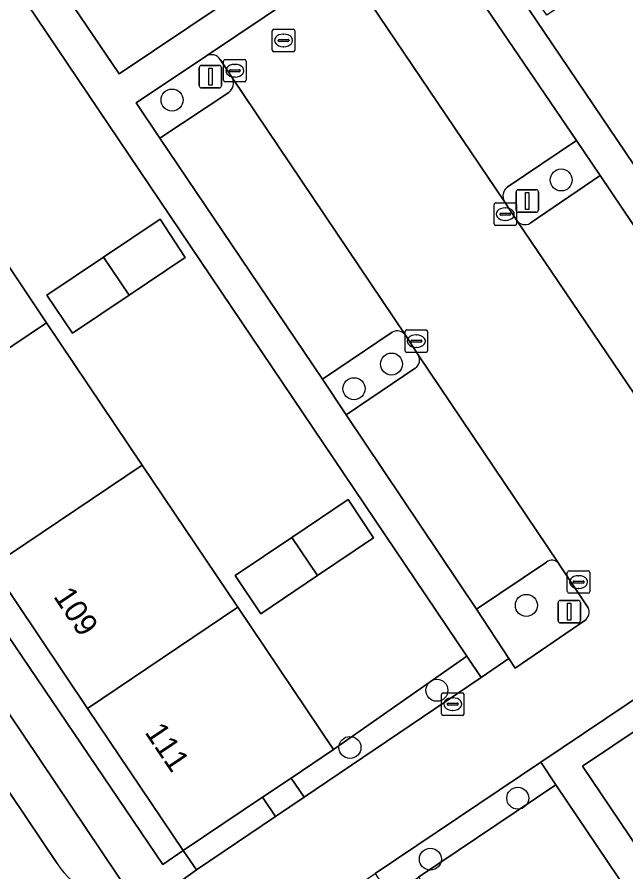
# Model space of a CAD drawing. Extents: x 158793 to 159888, y 384317 to 385256.
# Drawn here: x 159136.27 to 159163.32, y 384676.36 to 384714.36 of the extents above; entities that cross this region are included whole.
import ezdxf

# ---------------------------------------------------------------- set-up
doc = ezdxf.new("R2010")
doc.units = 0
for name, color, linetype in [('IMGEO_Berm_groen', 7, 'Continuous'), ('IMGEO_Boom', 7, 'Continuous'), ('IMGEO_Erf', 7, 'Continuous'), ('IMGEO_Groenvoorziening', 7, 'Continuous'), ('IMGEO_Kolk', 7, 'Continuous'), ('IMGEO_Lichtmast', 7, 'Continuous'), ('IMGEO_Pand', 7, 'Continuous'), ('IMGEO_Pand_nummerreeks', 7, 'Continuous'), ('IMGEO_Parkeervlak_open', 7, 'Continuous'), ('IMGEO_Rijbaan_lokaal_open', 7, 'Continuous'), ('IMGEO_Rioolput', 7, 'Continuous'), ('IMGEO_Voetpad_open', 7, 'Continuous')]:
    doc.layers.add(name, color=color, linetype=linetype)

msp = doc.modelspace()

# ---------------------------------------------------------------- linework, layer by layer
at = {"layer": 'IMGEO_Berm_groen'}
for points in [[(159125.586, 384698.761), (159123.965, 384697.697), (159129.137, 384690.002), (159138.056, 384676.732)], [(159141.53, 384675.048), (159141.397, 384675.222), (159125.586, 384698.761)]]:
    msp.add_lwpolyline(points, dxfattribs=at)
msp.add_arc((159141.175, 384678.74), 3.709, 212.7786, 275.4984, dxfattribs=at)
at = {"layer": 'IMGEO_Boom'}
for centre in [(159143.161, 384710.671), (159160.447, 384707.118), (159152.908, 384698.934), (159151.242, 384697.841), (159158.9, 384688.206), (159154.924, 384684.434), (159151.06, 384681.893), (159158.519, 384679.638), (159154.636, 384676.928)]:
    msp.add_circle(centre, 0.489, dxfattribs=at)
at = {"layer": 'IMGEO_Erf'}
for points in [[(159164.723, 384719.197), (159164.251, 384719.9), (159163.672, 384719.511), (159164.815, 384717.819), (159162.313, 384716.128), (159159.812, 384714.438), (159158.667, 384716.129), (159161.17, 384717.82), (159161.785, 384718.235), (159157.975, 384723.906), (159160.445, 384725.565), (159167.127, 384730.05), (159166.346, 384731.204), (159163.323, 384735.672), (159156.667, 384731.204), (159150.027, 384726.748), (159143.387, 384722.291), (159136.749, 384717.836), (159140.81, 384711.835), (159154.677, 384721.14), (159171.594, 384696.072), (159177.554, 384700.097), (159173.277, 384706.463), (159169, 384712.83)], [(159130.77, 384723.782), (159124.843, 384719.739), (159129.091, 384713.416), (159133.339, 384707.093), (159137.587, 384700.771), (159141.835, 384694.448), (159146.083, 384688.125), (159150.331, 384681.802), (159156.259, 384685.944)], [(159142.623, 384705.372), (159143.746, 384703.669), (159141.246, 384701.993), (159138.733, 384700.309), (159137.597, 384702.004), (159140.11, 384703.688)], [(159150.984, 384692.913), (159152.11, 384691.212), (159149.613, 384689.531), (159147.103, 384687.84), (159145.964, 384689.532), (159148.474, 384691.223)], [(159160.216, 384680.233), (159154.114, 384676.135), (159158.36, 384669.818), (159162.607, 384663.5), (159166.854, 384657.182), (159171.101, 384650.864), (159175.348, 384644.546), (159179.596, 384638.227), (159185.666, 384642.429)]]:
    msp.add_lwpolyline(points, close=True, dxfattribs=at)
at = {"layer": 'IMGEO_Groenvoorziening'}
for points in [[(159144.683, 384712.634), (159141.564, 384710.551), (159142.618, 384708.971), (159145.681, 384711.008)], [(159145.841, 384711.643), (159145.293, 384712.471)], [(159162.175, 384707.317), (159161.121, 384708.865), (159158.044, 384706.794)], [(159159.065, 384705.193), (159162.175, 384707.317)], [(159157.917, 384706.175), (159158.476, 384705.314)], [(159152.943, 384700.355), (159149.847, 384698.258), (159150.887, 384696.677), (159153.965, 384698.751)], [(159154.092, 384699.35), (159153.523, 384700.22)], [(159159.798, 384690.132), (159156.68, 384688.037), (159158.127, 384685.847), (159158.406, 384685.425), (159161.494, 384687.533)], [(159160.375, 384690.009), (159160.324, 384690.084)], [(159161.647, 384688.106), (159160.375, 384690.009)]]:
    msp.add_lwpolyline(points, dxfattribs=at)
for points in [[(159156.889, 384685.009), (159156.259, 384685.944), (159150.331, 384681.802), (159148.446, 384680.534), (159149.027, 384679.686)], [(159160.216, 384680.233), (159159.55, 384681.239), (159152.18, 384676.285), (159152.829, 384675.272), (159154.114, 384676.135)], [(159147.747, 384678.819), (159147.177, 384679.68), (159143.648, 384677.306), (159144.25, 384676.451)]]:
    msp.add_lwpolyline(points, close=True, dxfattribs=at)
for centre, radius, start, end in [((159144.9, 384712.223), 0.465, 32.2271, 117.8516), ((159145.344, 384711.431), 0.54, 308.5601, 23.1552), ((159158.355, 384706.408), 0.496, 128.8294, 207.9817), ((159158.841, 384705.596), 0.461, 217.735, 299.0472), ((159153.156, 384699.956), 0.452, 35.7393, 118.0552), ((159153.703, 384699.119), 0.452, 305.3931, 30.6657), ((159160.036, 384689.837), 0.379, 40.6375, 128.9343), ((159161.208, 384687.916), 0.478, 306.7378, 23.3621)]:
    msp.add_arc(centre, radius, start, end, dxfattribs=at)
at = {"layer": 'IMGEO_Kolk'}
for p, q in [((159145.448, 384711.548), (159145.448, 384712.4)), ((159145.523, 384712.474), (159146.375, 384712.474)), ((159146.449, 384712.4), (159146.449, 384711.548)), ((159145.707, 384711.968), (159145.707, 384711.98)), ((159145.75, 384712.017), (159146.148, 384712.017)), ((159145.936, 384712.254), (159145.961, 384712.254)), ((159146.191, 384711.98), (159146.191, 384711.968)), ((159146.145, 384711.931), (159145.747, 384711.931)), ((159145.959, 384711.694), (159145.934, 384711.694)), ((159146.375, 384711.474), (159145.523, 384711.474)), ((159157.463, 384705.172), (159157.463, 384706.024)), ((159157.538, 384706.098), (159158.39, 384706.098)), ((159157.951, 384705.878), (159157.976, 384705.878)), ((159158.464, 384706.024), (159158.464, 384705.172)), ((159157.722, 384705.592), (159157.722, 384705.604)), ((159158.16, 384705.555), (159157.762, 384705.555)), ((159157.765, 384705.641), (159158.163, 384705.641)), ((159158.206, 384705.604), (159158.206, 384705.592)), ((159157.974, 384705.318), (159157.949, 384705.318)), ((159158.39, 384705.098), (159157.538, 384705.098)), ((159153.51, 384699.529), (159153.51, 384700.381)), ((159153.585, 384700.455), (159154.437, 384700.455)), ((159153.998, 384700.235), (159154.023, 384700.235)), ((159154.511, 384700.381), (159154.511, 384699.529)), ((159153.769, 384699.949), (159153.769, 384699.961)), ((159154.207, 384699.912), (159153.809, 384699.912)), ((159153.812, 384699.998), (159154.21, 384699.998)), ((159154.253, 384699.961), (159154.253, 384699.949)), ((159154.437, 384699.455), (159153.585, 384699.455)), ((159154.021, 384699.675), (159153.996, 384699.675)), ((159160.72, 384688.819), (159160.72, 384689.671)), ((159160.795, 384689.745), (159161.647, 384689.745)), ((159161.208, 384689.525), (159161.233, 384689.525)), ((159161.721, 384689.671), (159161.721, 384688.819)), ((159160.979, 384689.239), (159160.979, 384689.251)), ((159161.417, 384689.202), (159161.019, 384689.202)), ((159161.022, 384689.288), (159161.42, 384689.288)), ((159161.463, 384689.251), (159161.463, 384689.239)), ((159161.231, 384688.965), (159161.206, 384688.965)), ((159161.647, 384688.745), (159160.795, 384688.745)), ((159155.128, 384683.395), (159155.128, 384684.247)), ((159155.203, 384684.321), (159156.055, 384684.321)), ((159156.129, 384684.247), (159156.129, 384683.395)), ((159155.387, 384683.815), (159155.387, 384683.827)), ((159155.43, 384683.864), (159155.828, 384683.864)), ((159155.616, 384684.101), (159155.641, 384684.101)), ((159155.871, 384683.827), (159155.871, 384683.815)), ((159155.825, 384683.778), (159155.427, 384683.778)), ((159155.639, 384683.541), (159155.614, 384683.541)), ((159156.055, 384683.321), (159155.203, 384683.321))]:
    msp.add_line(p, q, dxfattribs=at)
for points in [[(159145.448, 384711.548), (159145.448, 384712.4)], [(159145.523, 384712.474), (159146.375, 384712.474)], [(159146.449, 384712.4), (159146.449, 384711.548)], [(159146.375, 384711.474), (159145.523, 384711.474)], [(159157.463, 384705.172), (159157.463, 384706.024)], [(159157.538, 384706.098), (159158.39, 384706.098)], [(159158.464, 384706.024), (159158.464, 384705.172)], [(159158.39, 384705.098), (159157.538, 384705.098)], [(159153.51, 384699.529), (159153.51, 384700.381)], [(159153.585, 384700.455), (159154.437, 384700.455)], [(159154.511, 384700.381), (159154.511, 384699.529)], [(159154.437, 384699.455), (159153.585, 384699.455)], [(159160.72, 384688.819), (159160.72, 384689.671)], [(159160.795, 384689.745), (159161.647, 384689.745)], [(159161.721, 384689.671), (159161.721, 384688.819)], [(159161.647, 384688.745), (159160.795, 384688.745)], [(159155.128, 384683.395), (159155.128, 384684.247)], [(159155.203, 384684.321), (159156.055, 384684.321)], [(159156.129, 384684.247), (159156.129, 384683.395)], [(159156.055, 384683.321), (159155.203, 384683.321)]]:
    msp.add_lwpolyline(points, dxfattribs=at)
for centre, radius, start, end in [((159145.525, 384712.398), 0.0765, 91.552, 178.448), ((159145.525, 384712.398), 0.0765, 91.552, 178.448), ((159146.373, 384712.398), 0.0765, 1.552, 88.448), ((159146.373, 384712.398), 0.0765, 1.552, 88.448), ((159145.747, 384711.977), 0.0403, 85.8775, 175.7526), ((159145.744, 384711.967), 0.0366, 178.938, 274.7102), ((159146.148, 384711.974), 0.043, 264.8664, 352.4533), ((159146.152, 384711.979), 0.0386, 1.7309, 96.639), ((159145.525, 384711.55), 0.0765, 181.552, 268.448), ((159145.525, 384711.55), 0.0765, 181.552, 268.448), ((159146.373, 384711.55), 0.0765, 271.552, 358.448), ((159146.373, 384711.55), 0.0765, 271.552, 358.448), ((159157.54, 384706.022), 0.0765, 91.552, 178.448), ((159157.54, 384706.022), 0.0765, 91.552, 178.448), ((159158.388, 384706.022), 0.0765, 1.552, 88.448), ((159158.388, 384706.022), 0.0765, 1.552, 88.448), ((159157.762, 384705.601), 0.0403, 85.8775, 175.7526), ((159157.759, 384705.591), 0.0366, 178.938, 274.7102), ((159158.163, 384705.598), 0.043, 264.8664, 352.4533), ((159158.167, 384705.603), 0.0386, 1.7309, 96.639), ((159157.54, 384705.174), 0.0765, 181.552, 268.448), ((159157.54, 384705.174), 0.0765, 181.552, 268.448), ((159158.388, 384705.174), 0.0765, 271.552, 358.448), ((159158.388, 384705.174), 0.0765, 271.552, 358.448), ((159153.587, 384700.379), 0.0765, 91.552, 178.448), ((159153.587, 384700.379), 0.0765, 91.552, 178.448), ((159154.435, 384700.379), 0.0765, 1.552, 88.448), ((159154.435, 384700.379), 0.0765, 1.552, 88.448), ((159153.809, 384699.958), 0.0403, 85.8775, 175.7526), ((159153.806, 384699.948), 0.0366, 178.938, 274.7102), ((159154.21, 384699.955), 0.043, 264.8664, 352.4533), ((159154.214, 384699.96), 0.0386, 1.7309, 96.639), ((159153.587, 384699.531), 0.0765, 181.552, 268.448), ((159153.587, 384699.531), 0.0765, 181.552, 268.448), ((159154.435, 384699.531), 0.0765, 271.552, 358.448), ((159154.435, 384699.531), 0.0765, 271.552, 358.448), ((159160.797, 384689.669), 0.0765, 91.552, 178.448), ((159160.797, 384689.669), 0.0765, 91.552, 178.448), ((159161.645, 384689.669), 0.0765, 1.552, 88.448), ((159161.645, 384689.669), 0.0765, 1.552, 88.448), ((159161.019, 384689.248), 0.0403, 85.8775, 175.7526), ((159161.016, 384689.238), 0.0366, 178.938, 274.7102), ((159161.42, 384689.245), 0.043, 264.8664, 352.4533), ((159161.424, 384689.25), 0.0386, 1.7309, 96.639), ((159160.797, 384688.821), 0.0765, 181.552, 268.448), ((159160.797, 384688.821), 0.0765, 181.552, 268.448), ((159161.645, 384688.821), 0.0765, 271.552, 358.448), ((159161.645, 384688.821), 0.0765, 271.552, 358.448), ((159155.205, 384684.245), 0.0765, 91.552, 178.448), ((159155.205, 384684.245), 0.0765, 91.552, 178.448), ((159156.053, 384684.245), 0.0765, 1.552, 88.448), ((159156.053, 384684.245), 0.0765, 1.552, 88.448), ((159155.427, 384683.824), 0.0403, 85.8775, 175.7526), ((159155.832, 384683.826), 0.0386, 1.7309, 96.639), ((159155.424, 384683.814), 0.0366, 178.938, 274.7102), ((159155.828, 384683.821), 0.043, 264.8664, 352.4533), ((159155.205, 384683.397), 0.0765, 181.552, 268.448), ((159155.205, 384683.397), 0.0765, 181.552, 268.448), ((159156.053, 384683.397), 0.0765, 271.552, 358.448), ((159156.053, 384683.397), 0.0765, 271.552, 358.448)]:
    msp.add_arc(centre, radius, start, end, dxfattribs=at)
for centre, major_axis, ratio, start_param, end_param in [((159145.935, 384711.974), (-0.387, 0.002), 0.722429, 4.712389, 7.853982), ((159145.96, 384711.974), (-0.39, 0.002), 0.717154, 1.570796, 4.712389), ((159157.95, 384705.598), (-0.387, 0.002), 0.722429, 4.712389, 7.853982), ((159157.975, 384705.598), (-0.39, 0.002), 0.717154, 1.570796, 4.712389), ((159153.997, 384699.955), (-0.387, 0.002), 0.722429, 4.712389, 7.853982), ((159154.022, 384699.955), (-0.39, 0.002), 0.717154, 1.570796, 4.712389), ((159161.207, 384689.245), (-0.387, 0.002), 0.722429, 4.712389, 7.853982), ((159161.232, 384689.245), (-0.39, 0.002), 0.717154, 1.570796, 4.712389), ((159155.615, 384683.821), (-0.387, 0.002), 0.722429, 4.712389, 7.853982), ((159155.64, 384683.821), (-0.39, 0.002), 0.717154, 1.570796, 4.712389)]:
    msp.add_ellipse(centre, major_axis=major_axis, ratio=ratio, start_param=start_param, end_param=end_param, dxfattribs=at)
at = {"layer": 'IMGEO_Lichtmast'}
for p, q in [((159144.365, 384711.308), (159144.365, 384712.108)), ((159144.365, 384712.108), (159144.365, 384711.308)), ((159144.465, 384712.208), (159145.255, 384712.208)), ((159145.255, 384712.208), (159144.465, 384712.208)), ((159145.355, 384712.108), (159145.355, 384711.308)), ((159145.355, 384711.308), (159145.355, 384712.108)), ((159145.255, 384711.208), (159144.465, 384711.208)), ((159144.465, 384711.208), (159145.255, 384711.208)), ((159158.542, 384706.684), (159159.332, 384706.684)), ((159159.332, 384706.684), (159158.542, 384706.684)), ((159158.442, 384705.784), (159158.442, 384706.584)), ((159158.442, 384706.584), (159158.442, 384705.784)), ((159159.432, 384706.584), (159159.432, 384705.784)), ((159159.432, 384705.784), (159159.432, 384706.584)), ((159159.332, 384705.684), (159158.542, 384705.684)), ((159158.542, 384705.684), (159159.332, 384705.684)), ((159160.408, 384688.43), (159161.198, 384688.43)), ((159161.198, 384688.43), (159160.408, 384688.43)), ((159160.308, 384687.53), (159160.308, 384688.33)), ((159160.308, 384688.33), (159160.308, 384687.53)), ((159161.298, 384688.33), (159161.298, 384687.53)), ((159161.298, 384687.53), (159161.298, 384688.33)), ((159161.198, 384687.43), (159160.408, 384687.43)), ((159160.408, 384687.43), (159161.198, 384687.43))]:
    msp.add_line(p, q, dxfattribs=at)
for points in [[(159144.785, 384712.083), (159144.935, 384712.083), (159144.935, 384711.333), (159144.785, 384711.333), (159144.785, 384712.083)], [(159158.862, 384706.559), (159159.012, 384706.559), (159159.012, 384705.809), (159158.862, 384705.809), (159158.862, 384706.559)], [(159160.728, 384688.305), (159160.878, 384688.305), (159160.878, 384687.555), (159160.728, 384687.555), (159160.728, 384688.305)]]:
    msp.add_lwpolyline(points, dxfattribs=at)
for centre, start, end in [((159144.465, 384712.108), 90, 180), ((159144.465, 384712.108), 90, 180), ((159145.255, 384712.108), 0, 90), ((159145.255, 384712.108), 360, 90), ((159144.465, 384711.308), 180, 270), ((159144.465, 384711.308), 180, 270), ((159145.255, 384711.308), 270, 0), ((159145.255, 384711.308), 270, 0), ((159158.542, 384706.584), 90, 180), ((159158.542, 384706.584), 90, 180), ((159159.332, 384706.584), 0, 90), ((159159.332, 384706.584), 360, 90), ((159158.542, 384705.784), 180, 270), ((159158.542, 384705.784), 180, 270), ((159159.332, 384705.784), 270, 0), ((159159.332, 384705.784), 270, 0), ((159160.408, 384688.33), 90, 180), ((159160.408, 384688.33), 90, 180), ((159161.198, 384688.33), 0, 90), ((159161.198, 384688.33), 360, 90), ((159160.408, 384687.53), 180, 270), ((159160.408, 384687.53), 180, 270), ((159161.198, 384687.53), 270, 0), ((159161.198, 384687.53), 270, 0)]:
    msp.add_arc(centre, 0.1, start, end, dxfattribs=at)
at = {"layer": 'IMGEO_Pand'}
for points in [[(159133.339, 384707.093), (159126.649, 384702.599), (159130.898, 384696.277), (159137.587, 384700.771)], [(159142.623, 384705.372), (159140.11, 384703.688), (159141.246, 384701.993), (159143.746, 384703.669)], [(159140.11, 384703.688), (159137.597, 384702.004), (159138.733, 384700.309), (159141.246, 384701.993)], [(159137.587, 384700.771), (159130.898, 384696.277), (159135.147, 384689.954), (159141.835, 384694.448)], [(159141.835, 384694.448), (159135.147, 384689.954), (159139.396, 384683.632), (159146.083, 384688.125)], [(159150.984, 384692.913), (159148.474, 384691.223), (159149.613, 384689.531), (159152.11, 384691.212)], [(159148.474, 384691.223), (159145.964, 384689.532), (159147.103, 384687.84), (159149.613, 384689.531)], [(159146.083, 384688.125), (159139.396, 384683.632), (159143.648, 384677.306), (159147.177, 384679.68), (159148.446, 384680.534), (159150.331, 384681.802)], [(159168.046, 384685.528), (159161.396, 384681.061), (159166.005, 384674.237), (159172.635, 384678.697)]]:
    msp.add_lwpolyline(points, close=True, dxfattribs=at)
at = {"layer": 'IMGEO_Parkeervlak_open'}
for points in [[(159158.044, 384706.794), (159161.121, 384708.865), (159155.283, 384717.474)], [(159151.622, 384715.51), (159157.917, 384706.175)], [(159153.523, 384700.22), (159145.841, 384711.643)], [(159145.681, 384711.008), (159142.618, 384708.971), (159149.847, 384698.258), (159152.943, 384700.355)], [(159162.175, 384707.317), (159159.065, 384705.193)], [(159166.326, 384694.555), (159169.398, 384696.609), (159162.175, 384707.317)], [(159158.476, 384705.314), (159166.169, 384693.96)], [(159160.324, 384690.084), (159154.092, 384699.35)], [(159153.965, 384698.751), (159150.887, 384696.677), (159156.68, 384688.037), (159159.798, 384690.132)]]:
    msp.add_lwpolyline(points, dxfattribs=at)
for centre, radius, start, end in [((159145.344, 384711.431), 0.54, 308.5601, 23.1552), ((159158.355, 384706.408), 0.496, 128.8294, 207.9817), ((159158.841, 384705.596), 0.461, 217.735, 299.0472), ((159153.156, 384699.956), 0.452, 35.7393, 118.0552), ((159153.703, 384699.119), 0.452, 305.3931, 30.6657), ((159160.036, 384689.837), 0.379, 40.6375, 128.9343)]:
    msp.add_arc(centre, radius, start, end, dxfattribs=at)
at = {"layer": 'IMGEO_Rijbaan_lokaal_open'}
for points in [[(159151.113, 384716.959), (159144.683, 384712.634)], [(159158.476, 384705.314), (159157.917, 384706.175), (159151.622, 384715.51), (159151.03, 384716.406)], [(159145.293, 384712.471), (159145.841, 384711.643), (159153.523, 384700.22), (159154.092, 384699.35), (159160.324, 384690.084), (159160.375, 384690.009), (159161.647, 384688.106)], [(159167.457, 384692.036), (159166.169, 384693.96), (159158.476, 384705.314)], [(159161.494, 384687.533), (159158.406, 384685.425), (159158.127, 384685.847), (159156.889, 384685.009), (159149.027, 384679.686), (159147.747, 384678.819), (159144.25, 384676.451), (159143.234, 384675.735), (159145.743, 384671.966), (159146.794, 384672.665), (159150.917, 384675.437), (159152.18, 384676.285), (159159.55, 384681.239), (159187.338, 384699.918), (159184.8, 384703.767), (159172.11, 384695.307), (159170.84, 384694.46), (159171.159, 384693.985), (159168.011, 384691.91)], [(159138.056, 384676.732), (159129.137, 384690.002), (159124.888, 384687.365), (159125.988, 384685.741)]]:
    msp.add_lwpolyline(points, dxfattribs=at)
for centre, radius, start, end in [((159144.9, 384712.223), 0.465, 32.2271, 117.8516), ((159161.208, 384687.916), 0.478, 306.7378, 23.3621), ((159141.175, 384678.74), 3.709, 212.7786, 275.4984)]:
    msp.add_arc(centre, radius, start, end, dxfattribs=at)
at = {"layer": 'IMGEO_Rioolput'}
for p, q in [((159147.612, 384712.894), (159147.612, 384713.746)), ((159147.687, 384713.82), (159148.539, 384713.82)), ((159148.1, 384713.6), (159148.125, 384713.6)), ((159148.613, 384713.746), (159148.613, 384712.894)), ((159147.871, 384713.314), (159147.871, 384713.326)), ((159148.309, 384713.277), (159147.911, 384713.277)), ((159147.914, 384713.363), (159148.312, 384713.363)), ((159148.355, 384713.326), (159148.355, 384713.314)), ((159148.539, 384712.82), (159147.687, 384712.82)), ((159148.123, 384713.04), (159148.098, 384713.04))]:
    msp.add_line(p, q, dxfattribs=at)
for points in [[(159147.612, 384712.894), (159147.612, 384713.746)], [(159147.687, 384713.82), (159148.539, 384713.82)], [(159148.613, 384713.746), (159148.613, 384712.894)], [(159148.539, 384712.82), (159147.687, 384712.82)]]:
    msp.add_lwpolyline(points, dxfattribs=at)
for centre, radius, start, end in [((159147.689, 384713.744), 0.0765, 91.552, 178.448), ((159147.689, 384713.744), 0.0765, 91.552, 178.448), ((159148.537, 384713.744), 0.0765, 1.552, 88.448), ((159148.537, 384713.744), 0.0765, 1.552, 88.448), ((159147.911, 384713.323), 0.0403, 85.8775, 175.7526), ((159147.908, 384713.313), 0.0366, 178.938, 274.7102), ((159148.312, 384713.32), 0.043, 264.8664, 352.4533), ((159148.316, 384713.325), 0.0386, 1.7309, 96.639), ((159147.689, 384712.896), 0.0765, 181.552, 268.448), ((159147.689, 384712.896), 0.0765, 181.552, 268.448), ((159148.537, 384712.896), 0.0765, 271.552, 358.448), ((159148.537, 384712.896), 0.0765, 271.552, 358.448)]:
    msp.add_arc(centre, radius, start, end, dxfattribs=at)
for centre, major_axis, ratio, start_param, end_param in [((159148.099, 384713.32), (-0.387, 0.002), 0.722429, 4.712389, 7.853982), ((159148.124, 384713.32), (-0.39, 0.002), 0.717154, 1.570796, 4.712389)]:
    msp.add_ellipse(centre, major_axis=major_axis, ratio=ratio, start_param=start_param, end_param=end_param, dxfattribs=at)
at = {"layer": 'IMGEO_Voetpad_open'}
for points in [[(159130.77, 384723.782), (159156.259, 384685.944), (159156.889, 384685.009), (159158.127, 384685.847), (159156.68, 384688.037), (159150.887, 384696.677), (159149.847, 384698.258), (159142.618, 384708.971), (159141.564, 384710.551), (159144.683, 384712.634), (159151.113, 384716.959)], [(159155.283, 384717.474), (159161.121, 384708.865), (159162.175, 384707.317), (159169.398, 384696.609), (159170.84, 384694.46), (159172.11, 384695.307), (159171.594, 384696.072), (159154.677, 384721.14), (159140.81, 384711.835), (159136.749, 384717.836)], [(159113.6, 384713.295), (159115.157, 384714.276), (159117.976, 384710.09), (159121.876, 384704.284), (159125.586, 384698.761), (159141.397, 384675.222), (159141.53, 384675.048)], [(159143.234, 384675.735), (159144.25, 384676.451), (159143.648, 384677.306), (159142.742, 384676.698), (159117.11, 384714.557)], [(159166.005, 384674.237), (159161.396, 384681.061), (159168.046, 384685.528), (159174.695, 384689.996), (159181.345, 384694.463), (159187.994, 384698.93), (159187.338, 384699.918), (159159.55, 384681.239), (159160.216, 384680.233), (159185.666, 384642.429)]]:
    msp.add_lwpolyline(points, dxfattribs=at)
for points in [[(159130.898, 384696.277), (159126.649, 384702.599), (159122.4, 384708.921), (159120.427, 384711.857), (159118.154, 384715.239), (159117.11, 384714.557), (159142.742, 384676.698), (159143.648, 384677.306), (159139.396, 384683.632), (159135.147, 384689.954)], [(159148.446, 384680.534), (159147.177, 384679.68), (159147.747, 384678.819), (159149.027, 384679.686)]]:
    msp.add_lwpolyline(points, close=True, dxfattribs=at)

# ---------------------------------------------------------------- texts
at = {"layer": 'IMGEO_Pand_nummerreeks'}
for s, p in [('109', (159137.862, 384688.604)), ('111', (159141.919, 384682.568))]:
    msp.add_text(s, height=1, rotation=303.9017, dxfattribs=at).set_placement(p)

doc.saveas('drawing.dxf')
